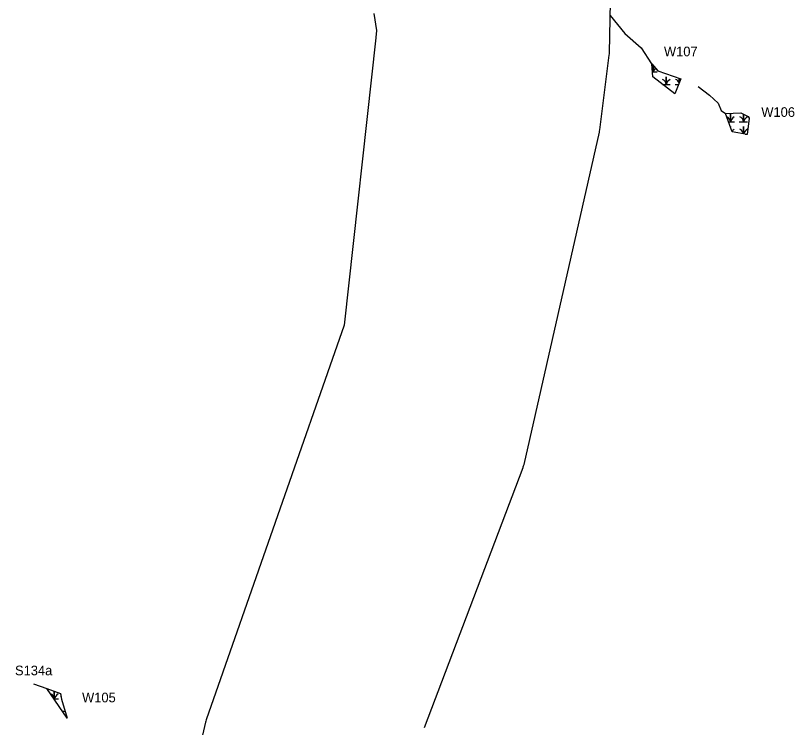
# Model space of a CAD drawing. Extents: x 1253697 to 1278588, y 912189 to 981699.
# Drawn here: x 1268663 to 1270279, y 971529 to 973005 of the extents above; entities that cross this region are included whole.
import ezdxf

# ---------------------------------------------------------------- set-up
doc = ezdxf.new("R2010")
doc.units = 0
for name, color, linetype in [('Default', 7, 'Continuous'), ('Exist Environmental Wetland Boundary', 7, 'Continuous'), ('Exist Hydro Jurisdictional Stream or Body of Water Mitigable', 7, 'Continuous')]:
    doc.layers.add(name, color=color, linetype=linetype)

msp = doc.modelspace()

# ---------------------------------------------------------------- linework, layer by layer
at = {"layer": 'Default'}
for p, q in [((1269875, 972768.1), (1269894.5, 972923.2)), ((1269875, 972768.1), (1269894.5, 972923.2)), ((1269717.8, 972074.3), (1269874.1, 972763.3)), ((1269717.8, 972074.3), (1269874.1, 972763.3)), ((1269511.2, 971528.6), (1269715.7, 972067.6)), ((1269511.2, 971528.6), (1269715.7, 972067.6))]:
    msp.add_line(p, q, dxfattribs=at)
for points in [[(1269894.9, 972928.4), (1269903.6, 973350.5), (1269914.8, 973572.7), (1269927, 973756.5), (1269940.3, 973908), (1269963, 974047.1)], [(1269894.9, 972928.4), (1269903.6, 973350.5), (1269914.8, 973572.7), (1269927, 973756.5), (1269940.3, 973908), (1269963, 974047.1)], [(1269406.5, 973009.5), (1269412, 972974.3), (1269410.2, 972959.6)], [(1269406.5, 973009.5), (1269412, 972974.3), (1269410.2, 972959.6)], [(1269410.2, 972959.2), (1269344.8, 972363.2), (1269058.4, 971544.3)], [(1269410.2, 972959.2), (1269344.8, 972363.2), (1269058.4, 971544.3)], [(1269056.9, 971539.2), (1269035.4, 971447), (1268919.2, 971121)], [(1269056.9, 971539.2), (1269035.4, 971447), (1268919.2, 971121)]]:
    msp.add_lwpolyline(points, dxfattribs=at)
for centre, start, end in [((1269459.9, 972953.8), 173.2604, 173.7395), ((1269459.9, 972953.8), 173.2604, 173.7395), ((1269844.9, 972929.4), 352.8324, 358.8146), ((1269844.9, 972929.4), 352.8324, 358.8146), ((1269825.4, 972774.4), 347.2128, 352.8324), ((1269825.4, 972774.4), 347.2128, 352.8324), ((1269669, 972085.4), 339.2224, 347.2128), ((1269669, 972085.4), 339.2224, 347.2128), ((1269105.6, 971527.8), 160.726, 166.8474), ((1269105.6, 971527.8), 160.726, 166.8474), ((1269464.5, 971546.4), 339.1699, 339.2224), ((1269464.5, 971546.4), 339.1699, 339.2224)]:
    msp.add_arc(centre, 50, start, end, dxfattribs=at)
at = {"layer": 'Exist Environmental Wetland Boundary'}
for p, q in [((1270039.7, 972866.1), (1270039.7, 972875.4)), ((1270039.7, 972875.4), (1270039.7, 972866.1)), ((1270031.1, 972862.6), (1270038.3, 972862.6)), ((1270176.6, 972759.2), (1270180.6, 972759.2)), ((1268762, 971562.1), (1268766.1, 971562.1))]:
    msp.add_line(p, q, dxfattribs=at)
for points in [[(1269982.5, 972905.5), (1269995.6, 972890.9), (1270043, 972874.3), (1270030.5, 972843.1), (1269984.9, 972878.2), (1269982.6, 972905.5), (1269995.6, 972890.9)], [(1269984, 972888.4), (1269985.3, 972888.4), (1269985.3, 972902.3)], [(1269985.3, 972902.3), (1269985.3, 972888.4), (1269993.9, 972888.4)], [(1269985.3, 972877.9), (1269985.3, 972878.4), (1269985.3, 972877.9)], [(1270005.1, 972862.6), (1270012.5, 972862.6), (1270012.5, 972878.4), (1270012.5, 972862.6), (1270021.1, 972862.6)], [(1270142, 972785), (1270145.7, 972785), (1270145.7, 972800.8), (1270145.7, 972785), (1270154.3, 972785)], [(1270164.3, 972785), (1270172.9, 972785), (1270172.9, 972800.8), (1270172.9, 972785), (1270181.5, 972785)], [(1270145.7, 972774.3), (1270145.7, 972775), (1270145.7, 972774.3)], [(1270172.9, 972759.9), (1270172.9, 972775), (1270172.9, 972759.9)], [(1268742.7, 971587.9), (1268743.4, 971587.9), (1268743.4, 971603.6)], [(1268743.4, 971603.6), (1268743.4, 971587.9), (1268752, 971587.9)]]:
    msp.add_lwpolyline(points, dxfattribs=at)
for points in [[(1270180.5, 972758.5), (1270149.3, 972764.3), (1270135.9, 972802.1), (1270167.6, 972803.9), (1270182.7, 972796), (1270184.8, 972792.4)], [(1268727.7, 971609.4), (1268756.3, 971598.8), (1268758.4, 971586.9), (1268770.5, 971547.9)]]:
    msp.add_lwpolyline(points, close=True, dxfattribs=at)
for centre, radius, start, end in [((1269973.1, 972887.5), 12.3, 4.1403, 31.2018), ((1270003.6, 972882.3), 19.2, 132.6454, 161.6222), ((1270003.6, 972856.6), 19.2, 122.1274, 125.0213), ((1270000.3, 972861.7), 12.3, 4.1403, 67.535), ((1270030.8, 972856.6), 19.2, 122.1274, 161.6222), ((1270027.5, 972861.7), 12.3, 15.5644, 67.535), ((1270027.5, 972836), 12.3, 67.3198, 67.535), ((1270133.5, 972784.1), 12.3, 4.1403, 66.9313), ((1270164, 972778.9), 19.2, 122.1274, 161.6222), ((1270160.7, 972784.1), 12.3, 4.1403, 67.535), ((1270191.2, 972778.9), 19.2, 122.1274, 161.6222), ((1270164, 972753.2), 19.2, 122.1274, 141.4089), ((1270160.7, 972758.3), 12.3, 7.3274, 67.535), ((1270191.2, 972753.2), 19.2, 122.1274, 159.6402), ((1268731.1, 971587), 12.3, 4.1403, 67.535), ((1268761.6, 971581.9), 19.2, 122.1274, 161.6222)]:
    msp.add_arc(centre, radius, start, end, dxfattribs=at)
at = {"layer": 'Exist Hydro Jurisdictional Stream or Body of Water Mitigable'}
for points in [[(1269896.7, 973005.2), (1269926.9, 972968.2), (1269960.4, 972938.6), (1269982.5, 972905.5), (1269995.6, 972890.9), (1270043, 972874.3)], [(1270079, 972858.1), (1270102.2, 972840.5), (1270120.7, 972823.7), (1270127, 972808.7), (1270135.9, 972802.1), (1270167.6, 972803.9), (1270182.7, 972796)], [(1268700.4, 971619.3), (1268727.7, 971609.4), (1268756.3, 971598.8), (1268758, 971589.2)]]:
    msp.add_lwpolyline(points, dxfattribs=at)

# ---------------------------------------------------------------- texts
at = {"layer": 'Exist Environmental Wetland Boundary'}
for s, p in [('W107', (1270008, 972920.9)), ('W106', (1270209.9, 972795.2)), ('S134a', (1268662, 971636.8)), ('W105', (1268801.1, 971580.7))]:
    msp.add_text(s, height=20, dxfattribs=at).set_placement(p)

doc.saveas('drawing.dxf')
